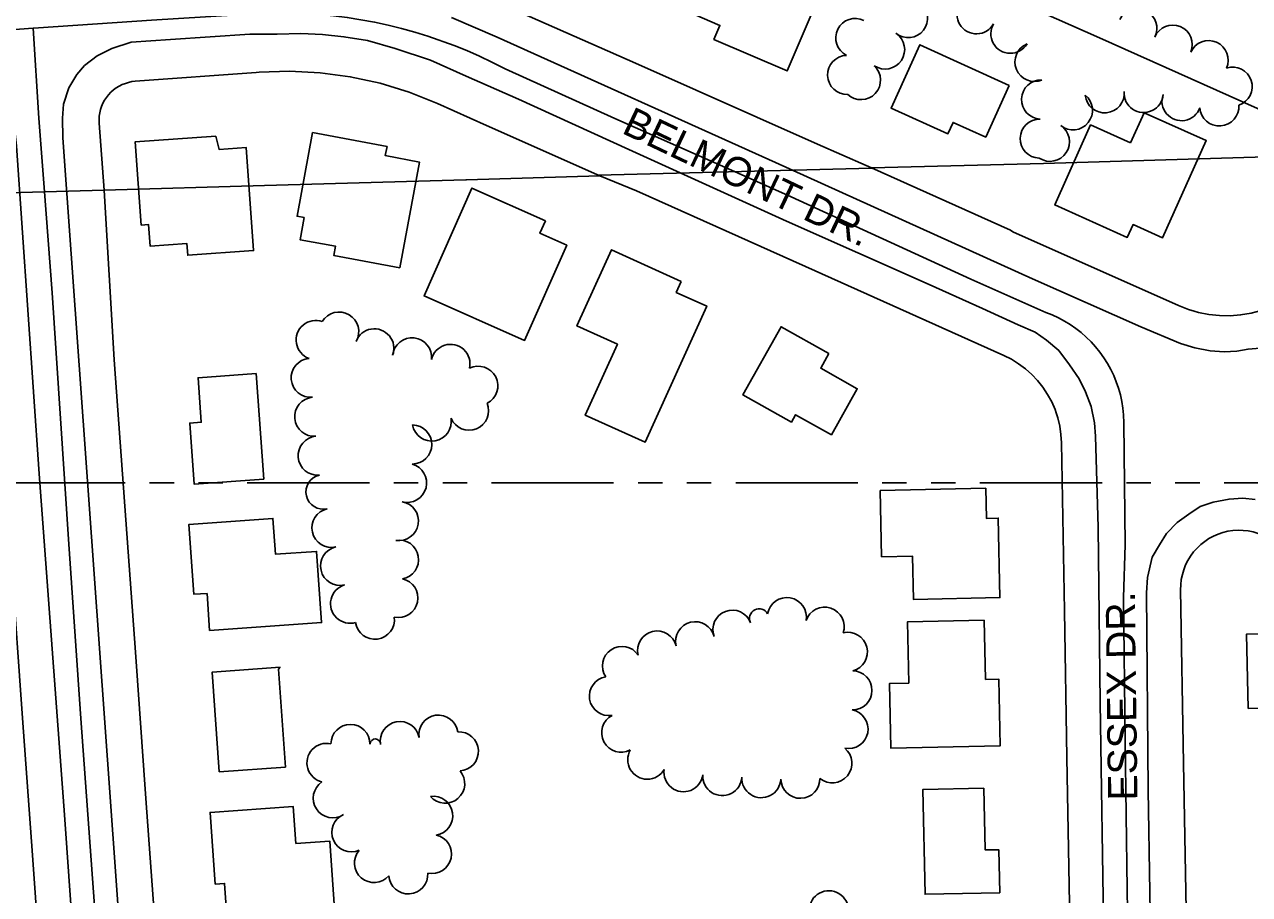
# Model space of a CAD drawing. Extents: x -25029 to 2274964, y -81170 to 687028.
# Drawn here: x -12524 to -11897, y -68055 to -67610 of the extents above; entities that cross this region are included whole.
import ezdxf

# ---------------------------------------------------------------- set-up
doc = ezdxf.new("R2010")
doc.units = 0
for name, color, linetype in [('81911BEA - RW_X_Fee_RW', 7, 'Continuous'), ('BLDG', 7, 'Continuous'), ('DIVISIONS', 7, 'Continuous'), ('DV_X_Corp_Line', 7, 'Continuous'), ('GE_X_CL_2000', 7, 'Continuous'), ('ROAD', 7, 'Continuous'), ('ROAD-NAME', 7, 'Continuous'), ('TREES', 7, 'Continuous')]:
    doc.layers.add(name, color=color, linetype=linetype)

msp = doc.modelspace()

# ---------------------------------------------------------------- linework, layer by layer
at = {"layer": '81911BEA - RW_X_Fee_RW'}
msp.add_line((-12482.83, -67694.88), (-12485.34, -67660.55), dxfattribs=at)
for points in [[(-12026.18, -67593.3), (-11973.3, -67616.91), (-11879.45, -67658.83), (-11839.82, -67676.53)], [(-11932.88, -67753.94), (-12017.67, -67716.22), (-12018.94, -67715.38), (-12090.01, -67683.53), (-12092.69, -67682.34), (-12117.67, -67671.27), (-12210.91, -67629.91), (-12287.99, -67595.73)], [(-12466.85, -67639.14), (-12405.01, -67634.62), (-12403.5, -67634.51)], [(-12312.13, -67650.53), (-12326.64, -67644.75), (-12341.57, -67640.18), (-12356.82, -67636.86), (-12372.3, -67634.79), (-12387.89, -67634.01), (-12403.5, -67634.51)], [(-12466.85, -67639.14), (-12468.58, -67639.34), (-12470.29, -67639.7), (-12471.96, -67640.2), (-12473.58, -67640.84), (-12475.14, -67641.62), (-12476.63, -67642.54), (-12478.03, -67643.58), (-12479.33, -67644.74), (-12480.53, -67646.01), (-12481.61, -67647.38), (-12482.57, -67648.84), (-12483.4, -67650.38), (-12484.09, -67651.98), (-12484.64, -67653.63), (-12485.04, -67655.33), (-12485.29, -67657.06), (-12485.39, -67658.8), (-12485.34, -67660.55)], [(-12312.13, -67650.53), (-12287.03, -67661.74), (-12229.08, -67687.63)], [(-12229.08, -67687.63), (-12210.36, -67695.22), (-12123.89, -67733.97), (-12022.32, -67779.48)], [(-12393.57, -68948.44), (-12402.3, -68827.3), (-12407.56, -68754.27), (-12412.95, -68679.47), (-12418.33, -68604.66), (-12423.72, -68529.85), (-12429.11, -68455.05), (-12434.5, -68380.24), (-12439.89, -68305.43), (-12445.27, -68230.63), (-12450.66, -68155.82), (-12456.05, -68081.01), (-12461.44, -68006.21), (-12466.82, -67931.4), (-12472.21, -67856.6), (-12477.6, -67781.79), (-12482.83, -67694.88)], [(-12453.42, -68952.75), (-12454.67, -68935.33), (-12460.06, -68860.52), (-12465.45, -68785.72), (-12470.84, -68710.91), (-12476.22, -68636.11), (-12481.61, -68561.3), (-12487, -68486.49), (-12492.39, -68411.69), (-12497.78, -68336.88), (-12503.16, -68262.07), (-12508.55, -68187.27), (-12513.94, -68112.46), (-12519.33, -68037.65), (-12524.72, -67962.85), (-12530.1, -67888.04), (-12535.49, -67813.24), (-12541.6, -67728.46), (-12542.87, -67696.59)], [(-11932.88, -67753.94), (-11927.84, -67755.93), (-11924.87, -67756.8), (-11922.64, -67757.46), (-11917.33, -67758.51), (-11911.94, -67759.08), (-11906.52, -67759.16), (-11901.12, -67758.75), (-11895.77, -67757.85), (-11890.53, -67756.48)], [(-11992.77, -67824.26), (-11993.04, -67819.92), (-11993.68, -67815.61), (-11994.69, -67811.37), (-11995.51, -67808.93), (-11996.07, -67807.24), (-11997.8, -67803.25), (-11999.87, -67799.42), (-12002.27, -67795.78), (-12004.98, -67792.37), (-12007.97, -67789.2), (-12011.22, -67786.31), (-12014.72, -67783.72), (-12018.43, -67781.43), (-12022.32, -67779.48)], [(-11973.74, -68945.77), (-11975.95, -68815.57), (-11977.31, -68735.15), (-11978.59, -68660.16), (-11979.86, -68585.17), (-11981.13, -68510.18), (-11982.4, -68435.19), (-11983.67, -68360.2), (-11984.95, -68285.21), (-11986.22, -68210.22), (-11987.49, -68135.24), (-11988.76, -68060.25), (-11990.03, -67985.26), (-11991.31, -67910.27), (-11992.77, -67824.26)], [(-11892.11, -67870.55), (-11894.62, -67869.81), (-11897.18, -67869.3), (-11899.78, -67869.01), (-11902.39, -67868.94), (-11905, -67869.11), (-11907.59, -67869.5), (-11910.13, -67870.11), (-11912.6, -67870.94), (-11915, -67871.99), (-11917.29, -67873.24), (-11919.47, -67874.68), (-11921.51, -67876.31), (-11923.41, -67878.11), (-11925.14, -67880.07), (-11926.69, -67882.17), (-11928.06, -67884.4), (-11929.22, -67886.74), (-11930.18, -67889.17), (-11930.92, -67891.68), (-11931.44, -67894.24), (-11931.74, -67896.83), (-11931.81, -67899.45)], [(-11914.1, -68943.7), (-11915.04, -68888.07), (-11916.31, -68813.08), (-11917.59, -68738.09), (-11918.86, -68663.1), (-11920.13, -68588.11), (-11921.4, -68513.12), (-11922.67, -68438.13), (-11923.94, -68363.14), (-11925.22, -68288.16), (-11926.49, -68213.17), (-11927.76, -68138.18), (-11929.03, -68063.19), (-11930.31, -67988.2), (-11931.81, -67899.45)]]:
    msp.add_lwpolyline(points, dxfattribs=at)
at = {"layer": 'BLDG'}
for points in [[(-12130.2, -67571.65), (-12136.2, -67585.65), (-12116.24, -67594.2), (-12133.19, -67633.8), (-12170.69, -67617.76), (-12167.61, -67610.55), (-12180.68, -67604.96), (-12160.81, -67558.55)], [(-12019.54, -67641.23), (-12031.56, -67667.75), (-12048.29, -67660.17), (-12050.95, -67666.04), (-12080.03, -67652.86), (-12065.34, -67620.46)], [(-11957.38, -67670.72), (-11950.42, -67655.22), (-11918.66, -67669.48), (-11941.01, -67719.28), (-11956.17, -67712.47), (-11959.13, -67719.05), (-11996.23, -67702.4), (-11977.88, -67661.52)], [(-12425.65, -67667.16), (-12423.87, -67674.1), (-12410.04, -67673.12), (-12406.32, -67725.8), (-12440.02, -67728.18), (-12440.44, -67722.2), (-12459.32, -67723.54), (-12460.1, -67712.49), (-12463.84, -67712.75), (-12466.86, -67670.07)], [(-12338.02, -67672.52), (-12338.89, -67677.22), (-12321.45, -67680.47), (-12331.54, -67734.61), (-12365.24, -67728.33), (-12364.36, -67723.62), (-12382.54, -67720.23), (-12380.43, -67708.91), (-12384.07, -67708.23), (-12376.09, -67665.42)], [(-12256.92, -67710.5), (-12259.77, -67716.93), (-12245.98, -67723.05), (-12267.62, -67771.81), (-12319.05, -67748.99), (-12294.57, -67693.8)], [(-12187.41, -67741.61), (-12189.93, -67747.19), (-12174.39, -67754.22), (-12205.93, -67823.94), (-12236.55, -67810.09), (-12220.1, -67773.74), (-12240.8, -67764.37), (-12223.17, -67725.42)], [(-12111.82, -67778.49), (-12116.04, -67786.03), (-12097.33, -67796.5), (-12110.53, -67820.09), (-12128.89, -67809.82), (-12130.99, -67813.57), (-12155.84, -67799.66), (-12136.33, -67764.78)], [(-12404.93, -67788.81), (-12401.11, -67842.77), (-12436.81, -67845.3), (-12439.01, -67814.11), (-12433.09, -67813.69), (-12434.7, -67790.91)], [(-12084.86, -67882.6), (-12069.01, -67882.26), (-12068.53, -67904.4), (-12024.28, -67903.44), (-12025.16, -67862.73), (-12031.19, -67862.87), (-12031.53, -67847.47), (-12085.59, -67848.64)], [(-12430.15, -67901.26), (-12436.88, -67901.74), (-12439.41, -67865.95), (-12396.38, -67862.9), (-12395.08, -67881.25), (-12374.08, -67879.76), (-12371.5, -67916.19), (-12428.81, -67920.25)], [(-12032.29, -67915.05), (-12031.63, -67945.32), (-12024.87, -67945.18), (-12024.13, -67979.31), (-12080.1, -67980.52), (-12080.82, -67947.46), (-12070.94, -67947.24), (-12071.62, -67915.9)], [(-11897.19, -67960.16), (-11888.64, -67959.97), (-11888.22, -67979.09), (-11831.98, -67977.87), (-11832.67, -67945.86), (-11855.22, -67946.35), (-11855.76, -67921.19), (-11898.01, -67922.1)], [(-12392.67, -67939.11), (-12393.54, -67940.07), (-12389.99, -67990.22), (-12423.86, -67992.61), (-12427.47, -67941.57)], [(-12032.49, -68001), (-12031.81, -68032.64), (-12024.9, -68032.49), (-12024.42, -68054.51), (-12062.61, -68055.33), (-12063.78, -68001.68)], [(-12426, -68050.05), (-12421.2, -68049.71), (-12420, -68066.67), (-12364.91, -68062.77), (-12367.36, -68028.05), (-12384.67, -68029.28), (-12386, -68010.42), (-12428.59, -68013.43)]]:
    msp.add_lwpolyline(points, close=True, dxfattribs=at)
at = {"layer": 'DIVISIONS'}
for p, q in [((-12534.53, -67844.66), (-12472.03, -67844.66)), ((-12459.53, -67844.66), (-12447.03, -67844.66)), ((-12434.53, -67844.66), (-12422.03, -67844.66)), ((-12409.53, -67844.66), (-12347.03, -67844.66)), ((-12334.53, -67844.66), (-12322.03, -67844.66)), ((-12309.53, -67844.66), (-12297.03, -67844.66)), ((-12284.53, -67844.66), (-12222.03, -67844.66)), ((-12209.53, -67844.66), (-12197.03, -67844.66)), ((-12184.53, -67844.66), (-12172.03, -67844.66)), ((-12159.53, -67844.66), (-12097.03, -67844.66)), ((-12084.53, -67844.66), (-12072.03, -67844.66)), ((-12059.53, -67844.66), (-12047.03, -67844.66)), ((-12034.53, -67844.66), (-11972.03, -67844.66)), ((-11959.53, -67844.66), (-11947.03, -67844.66)), ((-11934.53, -67844.66), (-11922.03, -67844.66)), ((-11909.53, -67844.66), (-11847.03, -67844.66))]:
    msp.add_line(p, q, dxfattribs=at)
at = {"layer": 'DV_X_Corp_Line'}
for p, q in [((-12002, -67681.16), (-12090.01, -67683.53)), ((-12002, -67681.16), (-12090.01, -67683.53)), ((-12090.01, -67683.53), (-12002, -67681.16)), ((-12090.01, -67683.53), (-12002, -67681.16)), ((-11887.97, -67677.9), (-12002, -67681.16)), ((-11887.97, -67677.9), (-12002, -67681.16)), ((-12002, -67681.16), (-11887.97, -67677.9)), ((-12002, -67681.16), (-11887.97, -67677.9)), ((-12229.08, -67687.63), (-12297.3, -67689.58)), ((-12229.08, -67687.63), (-12297.3, -67689.58)), ((-12297.3, -67689.58), (-12229.08, -67687.63)), ((-12297.3, -67689.58), (-12229.08, -67687.63)), ((-12089.8, -67683.63), (-12230.02, -67687.21)), ((-12089.8, -67683.63), (-12230.02, -67687.21)), ((-12230.02, -67687.21), (-12089.8, -67683.63)), ((-12230.02, -67687.21), (-12089.8, -67683.63)), ((-12230.02, -67687.21), (-12229.08, -67687.63)), ((-12230.02, -67687.21), (-12229.08, -67687.63)), ((-12229.08, -67687.63), (-12230.02, -67687.21)), ((-12229.08, -67687.63), (-12230.02, -67687.21)), ((-12090.01, -67683.53), (-12089.8, -67683.63)), ((-12090.01, -67683.53), (-12089.8, -67683.63)), ((-12089.8, -67683.63), (-12090.01, -67683.53)), ((-12089.8, -67683.63), (-12090.01, -67683.53)), ((-12482.83, -67694.88), (-12542.87, -67696.59)), ((-12482.83, -67694.88), (-12542.87, -67696.59)), ((-12542.87, -67696.59), (-12482.83, -67694.88)), ((-12542.87, -67696.59), (-12482.83, -67694.88)), ((-12400.77, -67692.53), (-12482.83, -67694.88)), ((-12400.77, -67692.53), (-12482.83, -67694.88)), ((-12482.83, -67694.88), (-12400.77, -67692.53)), ((-12482.83, -67694.88), (-12400.77, -67692.53)), ((-12297.63, -67689.59), (-12400.77, -67692.53)), ((-12297.63, -67689.59), (-12400.77, -67692.53)), ((-12400.77, -67692.53), (-12297.63, -67689.59)), ((-12400.77, -67692.53), (-12297.63, -67689.59)), ((-12297.3, -67689.58), (-12297.63, -67689.59)), ((-12297.3, -67689.58), (-12297.63, -67689.59)), ((-12297.63, -67689.59), (-12297.3, -67689.58)), ((-12297.63, -67689.59), (-12297.3, -67689.58))]:
    msp.add_line(p, q, dxfattribs=at)
at = {"layer": 'GE_X_CL_2000'}
for points in [[(-12836.16, -67604.27), (-12830.95, -67607.5), (-12825.61, -67610.52), (-12820.16, -67613.34), (-12814.61, -67615.95), (-12808.96, -67618.34), (-12803.23, -67620.51), (-12797.41, -67622.46), (-12791.53, -67624.19), (-12785.97, -67625.49), (-12780.36, -67626.56), (-12774.71, -67627.4), (-12769.03, -67627.99), (-12763.33, -67628.35), (-12757.62, -67628.47), (-12751.91, -67628.36), (-12707.37, -67625.37), (-12656.08, -67622.12), (-12603.66, -67618.03), (-12519.17, -67611.98)], [(-12519.17, -67611.98), (-12516.39, -67611.78), (-12458.5, -67607.8), (-12400.62, -67604.29), (-12393.62, -67604.14), (-12386.54, -67604.2), (-12379.47, -67604.47), (-12372.41, -67604.94), (-12365.37, -67605.61), (-12358.36, -67606.49), (-12344.4, -67608.87), (-12337.49, -67610.36), (-12330.63, -67612.05), (-12323.81, -67613.94), (-12317.05, -67616.03), (-12303.72, -67620.78), (-12297.18, -67623.45), (-12290.72, -67626.32), (-12284.32, -67629.36), (-12277.61, -67632.8), (-12221.38, -67658.13), (-12167.87, -67681.94)], [(-12519.17, -67611.98), (-12516.27, -67657.95), (-12513.53, -67693.47)], [(-12167.87, -67681.94), (-12131.08, -67698.3), (-12039.18, -67740.37), (-12000.79, -67757.48), (-11997.55, -67758.75), (-11994.39, -67760.22), (-11991.32, -67761.86), (-11988.35, -67763.67), (-11985.48, -67765.65), (-11982.74, -67767.8), (-11980.12, -67770.1), (-11977.64, -67772.54), (-11975.31, -67775.12), (-11973.12, -67777.83), (-11971.1, -67780.67), (-11969.24, -67783.61), (-11967.55, -67786.66), (-11966.04, -67789.8), (-11964.72, -67793.02), (-11963.58, -67796.31), (-11962.63, -67799.66), (-11961.87, -67803.06), (-11961.32, -67806.5), (-11960.96, -67809.96), (-11960.91, -67814.06)], [(-12513.53, -67693.47), (-12509.36, -67747.42), (-12500.86, -67876.02), (-12494.77, -67965.4), (-12487.02, -68070.66), (-12483.76, -68113.8), (-12480.39, -68158.34), (-12472.03, -68278.92), (-12464.83, -68385.03)], [(-11960.91, -67814.06), (-11960.23, -67876.49), (-11961.1, -67903.45), (-11960.23, -67976.46), (-11959.1, -68052.85), (-11958.06, -68118.33), (-11957.31, -68182.11), (-11956.72, -68238.85), (-11955.75, -68308.31), (-11953.5, -68402.75), (-11952.45, -68450.03), (-11951.67, -68506.56), (-11950.93, -68552.76), (-11950.46, -68602.72), (-11949.51, -68652.22), (-11948.62, -68713.26), (-11946.46, -68838.44), (-11944.85, -68963.25), (-11944.48, -68992.68)]]:
    msp.add_lwpolyline(points, dxfattribs=at)
at = {"layer": 'ROAD'}
for points in [[(-11888.95, -67775.6), (-11897.24, -67776.23), (-11903.07, -67777.34), (-11909.58, -67777.66), (-11916.64, -67777.12), (-11924.45, -67775.63), (-11931.81, -67773.31), (-11952.17, -67764.91), (-12007.58, -67740.22), (-12139.22, -67680.79), (-12281.62, -67616.61), (-12304.97, -67606.43)], [(-12472.92, -68100.57), (-12489.25, -67872.26), (-12503.96, -67668.17), (-12504.18, -67657.98), (-12503.7, -67650.78), (-12500.86, -67642.44), (-12496.86, -67635.69), (-12492.84, -67631.06), (-12486.34, -67626.07), (-12478.82, -67622.39), (-12469.04, -67619.19), (-12448.77, -67617.68), (-12408.18, -67615.03), (-12394.31, -67615.05), (-12382.21, -67614.74), (-12370.98, -67615.12), (-12360.05, -67616.33), (-12348.08, -67618.35), (-12333.83, -67622.42), (-12315.74, -67628.28), (-12297.44, -67636.48), (-12270.67, -67648.24), (-12214.22, -67674.02), (-12133.52, -67710.72), (-12060.49, -67743.17), (-12033.17, -67755.51), (-12015.01, -67763.78), (-12006.27, -67767.55), (-12000.51, -67771.6), (-11994.08, -67777), (-11988.62, -67784.3), (-11983.65, -67791.43), (-11980.43, -67798.1), (-11977.53, -67805.67), (-11975.91, -67813.92), (-11975.39, -67820.79), (-11974.03, -67867.51), (-11972.92, -67957.07), (-11971.13, -68079.26)], [(-12854.61, -67639.6), (-12846.3, -67643.36), (-12838.41, -67644.78), (-12827.66, -67644.5), (-12767.36, -67640.4), (-12617.36, -67629.96), (-12568.97, -67627.02), (-12561.39, -67626.52), (-12553.29, -67627.73), (-12546.66, -67631.02), (-12540.14, -67635.79), (-12534.57, -67641.67), (-12532.25, -67647.53), (-12529.67, -67653.97), (-12527.69, -67672.13), (-12516.03, -67840.06), (-12503.14, -68014.67), (-12471.79, -68458.96)], [(-11936.5, -68748.36), (-11937.66, -68672.62), (-11941.2, -68431.99), (-11944.13, -68263.03), (-11948.39, -68001.94), (-11949.34, -67900.92), (-11948.77, -67893.16), (-11946.37, -67882.82), (-11942.66, -67876.35), (-11939.11, -67870.71), (-11933.58, -67864.99), (-11927.6, -67860.7), (-11921.83, -67856.82), (-11915.2, -67854.67), (-11906.95, -67852.98), (-11900.01, -67852.53), (-11893.59, -67853.2)]]:
    msp.add_lwpolyline(points, dxfattribs=at)
at = {"layer": 'TREES'}
for centre, radius, start, end in [((-12071.25, -67606.78), 10, 231.35429, 51.35429), ((-12036.27, -67604.86), 10, 151.21456, 331.21456), ((-12098.35, -67616.95), 10, 63.56306, 243.56306), ((-11953.97, -67612.04), 10, 333.2542, 153.2542), ((-12018.94, -67614.84), 10, 148.88848, 328.88848), ((-11935.81, -67620.39), 10, 337.40543, 157.40543), ((-12083.05, -67622.91), 10, 236.23804, 56.23804), ((-11917.45, -67628.32), 10, 335.87069, 155.87069), ((-12102.5, -67635.9), 10, 91.7145, 271.7145), ((-12006.6, -67629.27), 10, 112.22484, 292.22484), ((-12095.41, -67638.56), 10, 227.19868, 47.19868), ((-11905.15, -67641.89), 10, 288.47448, 108.47448), ((-12003.24, -67648.51), 10, 87.59385, 267.59385), ((-11970.65, -67645.3), 10, 185.36606, 5.36606), ((-11950.73, -67645.16), 10, 175.45521, 355.45521), ((-11986.9, -67654.02), 10, 231.06774, 51.06774), ((-11931.35, -67649.33), 10, 160.23419, 340.23419), ((-11911.96, -67652.04), 10, 183.84664, 3.84664), ((-12003.92, -67668.5), 10, 88.50692, 268.50692), ((-11998.68, -67670.15), 10, 236.63286, 56.63286), ((-12362.51, -67767.25), 10, 329.61788, 149.61788), ((-12374.54, -67771.59), 10, 70.06738, 250.06738), ((-12344.52, -67775.83), 10, 339.40486, 159.40486), ((-12325.22, -67780.46), 10, 353.59069, 173.59069), ((-12305.54, -67783.82), 10, 347.00622, 167.00622), ((-12377.06, -67790.95), 10, 95.09424, 275.09424), ((-12291.29, -67795), 10, 296.75119, 116.75119), ((-12375.29, -67810.88), 10, 95.09424, 275.09424), ((-12296.03, -67807.77), 10, 202.54173, 22.54173), ((-12315.11, -67813.33), 10, 189.97668, 9.97668), ((-12325.08, -67825.06), 10, 269.34073, 89.34073), ((-12373.51, -67830.8), 10, 95.09424, 275.09424), ((-12327.73, -67844.73), 10, 255.28992, 75.28992), ((-12370.66, -67849.37), 8.84, 102.84353, 282.84353), ((-12366.47, -67867.74), 10, 102.84353, 282.84353), ((-12331.91, -67864.27), 10, 260.55503, 80.55503), ((-12331.85, -67883.99), 10, 279.7764, 99.7764), ((-12362.03, -67887.24), 10, 102.84353, 282.84353), ((-12332.23, -67903.63), 10, 258.00732, 78.00732), ((-12356.96, -67906.58), 10, 106.50374, 286.50374), ((-12133.35, -67913.46), 10, 350.07077, 170.07077), ((-12114.02, -67918.35), 10, 341.55122, 161.55122), ((-12344.22, -67914.79), 10, 187.91909, 7.91909), ((-12161.24, -67919.85), 10, 20.84099, 200.84099), ((-12147.55, -67914.01), 4.91, 27.6238, 207.6238), ((-12199.74, -67930.5), 10, 13.67557, 193.67557), ((-12180.31, -67925.77), 10, 13.67557, 193.67557), ((-12102.08, -67931.21), 10, 284.16584, 104.16584), ((-12217.76, -67938.43), 10, 33.85964, 213.85964), ((-12224.44, -67953.87), 10, 99.3592, 279.3592), ((-12099.78, -67950.91), 10, 269.19187, 89.19187), ((-12311.71, -67973.6), 10, 8.10636, 188.10636), ((-12218.15, -67972.59), 10, 117.78837, 297.78837), ((-12101.8, -67970.73), 10, 259.16408, 79.16408), ((-12356.73, -67978.36), 10, 359.77906, 179.77906), ((-12331.44, -67976.84), 10, 10.54746, 190.54746), ((-12344, -67978.53), 2.73, 357.14578, 177.14578), ((-12301.22, -67982.17), 10, 273.35742, 93.35742), ((-12369.02, -67988.05), 10, 76.75576, 256.75576), ((-12204.82, -67986.43), 10, 150.02749, 330.02749), ((-12110.05, -67988.26), 10, 230.412, 50.412), ((-12308.23, -67998.66), 10, 220.62723, 40.62723), ((-12186.26, -67992.83), 10, 171.91914, 351.91914), ((-12166.38, -67994.78), 10, 176.8736, 356.8736), ((-12146.4, -67995.87), 10, 176.8736, 356.8736), ((-12126.42, -67996.19), 10, 181.29785, 1.29785), ((-12365.8, -68006.13), 10, 123.4469, 303.4469), ((-12314.37, -68015.07), 10, 278.29827, 98.29827), ((-12356.29, -68023.64), 10, 113.52855, 293.52855), ((-12315.03, -68034.74), 10, 257.85453, 77.85453), ((-12344.7, -68039.31), 10, 139.48329, 319.48329), ((-12327.12, -68045.16), 10, 183.69069, 3.69069), ((-12111.86, -68063.49), 10, 351.08177, 171.08178)]:
    msp.add_arc(centre, radius, start, end, dxfattribs=at)

# ---------------------------------------------------------------- texts
at = {"layer": 'ROAD-NAME'}
for s, height, rotation, p in [('BELMONT DR.', 14.99, 334.5829, (-12218.45, -67665.41)), ('ESSEX DR.', 15, 90.71938, (-11953.9, -68007.23))]:
    msp.add_text(s, height=height, rotation=rotation, dxfattribs=at).set_placement(p)

doc.saveas('drawing.dxf')
